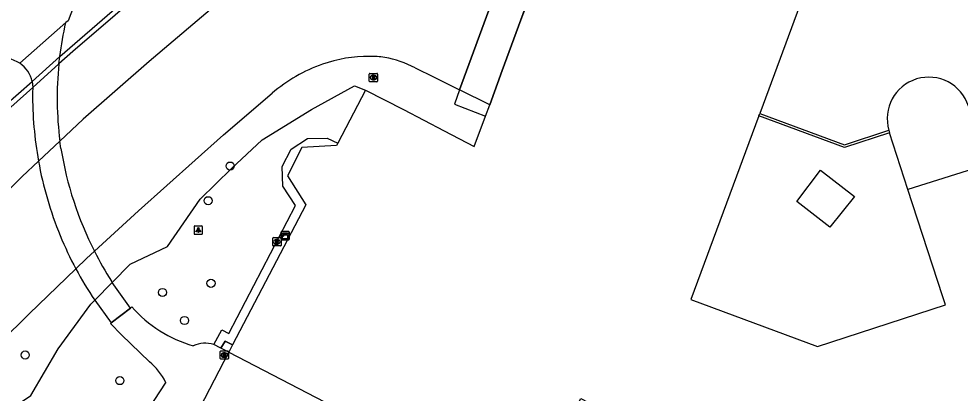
# Model space of a CAD drawing. Extents: x 161087 to 161922, y 382574 to 383873.
# Drawn here: x 161537.1 to 161650.7, y 382818.8 to 382864 of the extents above; entities that cross this region are included whole.
import ezdxf

# ---------------------------------------------------------------- set-up
doc = ezdxf.new("R2010")
doc.units = 0
for name, color, linetype in [('IMGEO_Boom', 7, 'Continuous'), ('IMGEO_Dek', 7, 'Continuous'), ('IMGEO_Groenvoorziening', 7, 'Continuous'), ('IMGEO_Kast', 7, 'Continuous'), ('IMGEO_Lichtpunt', 7, 'Continuous'), ('IMGEO_Meer_plas_ven_vijver', 7, 'Continuous'), ('IMGEO_Muur', 7, 'Continuous'), ('IMGEO_Pand', 7, 'Continuous'), ('IMGEO_Pand_overbouw', 7, 'Continuous'), ('IMGEO_Rioolput', 7, 'Continuous'), ('IMGEO_Voetpad_gesloten', 7, 'Continuous'), ('IMGEO_Voetpad_open', 7, 'Continuous'), ('IMGEO_Waterloop', 7, 'Continuous')]:
    doc.layers.add(name, color=color, linetype=linetype)

msp = doc.modelspace()

# ---------------------------------------------------------------- linework, layer by layer
at = {"layer": 'IMGEO_Boom'}
for centre in [(161562.61, 382846.22), (161559.95, 382842.04), (161560.29, 382832.08), (161554.45, 382830.98), (161557.1, 382827.6), (161537.89, 382823.43), (161549.3, 382820.35)]:
    msp.add_circle(centre, 0.489, dxfattribs=at)
at = {"layer": 'IMGEO_Dek'}
for points in [[(161542.77, 382863.52), (161537.24, 382858.61)], [(161541.95, 382858.53), (161542.05, 382859.43)], [(161538.73, 382856.41), (161538.82, 382855.7), (161538.78, 382855.07)], [(161542.19, 382848.32), (161542.07, 382849.23)], [(161546.28, 382830.04), (161548.27, 382827.32), (161550.57, 382829.08), (161548.39, 382832.19), (161548.29, 382832.33)]]:
    msp.add_lwpolyline(points, dxfattribs=at)
for centre, radius, start, end in [((161582.27, 382854.49), 40.53, 167.1237, 172.9994), ((161535.19, 382855.62), 3.63, 12.5229, 55.5024), ((161582.49, 382854.4), 40.75, 174.1894, 187.2896), ((161583.38, 382854.74), 44.6, 179.5764, 190.2313), ((161583.63, 382854.97), 41.96, 189.1112, 206.9657), ((161583.26, 382854.71), 44.48, 190.2211, 202.2876), ((161582.25, 382854.31), 43.39, 202.3052, 208.1698), ((161583.24, 382854.74), 41.51, 206.9324, 212.6669), ((161582.89, 382854.68), 44.13, 208.1905, 213.9326)]:
    msp.add_arc(centre, radius, start, end, dxfattribs=at)
at = {"layer": 'IMGEO_Groenvoorziening'}
msp.add_lwpolyline([(161520.91, 382804.24), (161528.27, 382812.28), (161531.75, 382813.94), (161538.56, 382818.56), (161541.88, 382824.2), (161545.81, 382829.56), (161546.28, 382830.04), (161548.39, 382832.19), (161550.56, 382834.39), (161555.05, 382836.51), (161559, 382842.21), (161562.78, 382845.94), (161566.47, 382849.37), (161572.42, 382853.03), (161577.6, 382855.91), (161578.94, 382855.38)], dxfattribs=at)
at = {"layer": 'IMGEO_Kast'}
for p, q in [((161568.74, 382837.39), (161568.74, 382838.23)), ((161568.74, 382838.23), (161568.74, 382837.39)), ((161568.81, 382838.32), (161569.65, 382838.32)), ((161569.65, 382838.32), (161568.81, 382838.32)), ((161569.74, 382838.24), (161569.74, 382837.4)), ((161569.74, 382837.4), (161569.74, 382838.24)), ((161569.66, 382837.32), (161568.82, 382837.32)), ((161568.82, 382837.32), (161569.66, 382837.32))]:
    msp.add_line(p, q, dxfattribs=at)
for points in [[(161568.93, 382838.11), (161569.53, 382838.11), (161569.53, 382838.02), (161568.93, 382838.02), (161568.93, 382838.11)], [(161568.93, 382837.93), (161569.53, 382837.93), (161569.53, 382837.45), (161568.93, 382837.45), (161568.93, 382837.93)]]:
    msp.add_lwpolyline(points, dxfattribs=at)
msp.add_circle((161569.02, 382837.78), 0.0377, dxfattribs=at)
for centre, start, end in [((161568.82, 382838.24), 92.4484, 184.2845), ((161568.82, 382838.24), 92.4484, 184.2845), ((161569.66, 382838.24), 2.4484, 94.2845), ((161569.66, 382838.24), 2.4484, 94.2845), ((161568.82, 382837.4), 182.4484, 274.2845), ((161568.82, 382837.4), 182.4484, 274.2845), ((161569.66, 382837.4), 272.4484, 4.2845), ((161569.66, 382837.4), 272.4484, 4.2845)]:
    msp.add_arc(centre, 0.0779, start, end, dxfattribs=at)
at = {"layer": 'IMGEO_Lichtpunt'}
for p, q in [((161558.26, 382838.9), (161558.26, 382838.09)), ((161558.26, 382838.9), (161558.26, 382838.09)), ((161559.16, 382838.99), (161558.35, 382838.99)), ((161559.16, 382838.99), (161558.35, 382838.99)), ((161558.35, 382838), (161559.16, 382838)), ((161558.35, 382838), (161559.16, 382838)), ((161559.26, 382838.09), (161559.26, 382838.9)), ((161559.26, 382838.09), (161559.26, 382838.9))]:
    msp.add_line(p, q, dxfattribs=at)
for points in [[(161558.63, 382838.56), (161558.67, 382838.53), (161558.48, 382838.27), (161558.45, 382838.3), (161558.63, 382838.56)], [(161558.73, 382838.51), (161558.78, 382838.51), (161558.78, 382838.19), (161558.73, 382838.19), (161558.73, 382838.51)], [(161558.84, 382838.53), (161558.88, 382838.56), (161559.07, 382838.3), (161559.03, 382838.27), (161558.84, 382838.53)]]:
    msp.add_lwpolyline(points, dxfattribs=at)
msp.add_circle((161558.76, 382838.7), 0.0994, dxfattribs=at)
for centre, start, end in [((161558.35, 382838.9), 90, 180), ((161558.35, 382838.9), 90, 180), ((161558.35, 382838.09), 180, 270), ((161558.35, 382838.09), 180, 270), ((161559.16, 382838.9), 0, 90), ((161559.16, 382838.9), 0, 90), ((161559.16, 382838.09), 270, 0), ((161559.16, 382838.09), 270, 360)]:
    msp.add_arc(centre, 0.0946, start, end, dxfattribs=at)
at = {"layer": 'IMGEO_Meer_plas_ven_vijver'}
for points in [[(161593.91, 382853.6), (161590.28, 382855.4)], [(161634.95, 382838.87), (161630.97, 382841.94), (161633.8, 382845.73), (161637.89, 382842.53), (161634.95, 382838.87)]]:
    msp.add_lwpolyline(points, dxfattribs=at)
at = {"layer": 'IMGEO_Muur'}
for points in [[(161568.23, 382880.51), (161559.25, 382873.45), (161543.62, 382860.04), (161541.95, 382858.53), (161538.82, 382855.7), (161536.16, 382853.31), (161527.94, 382845.58), (161518.93, 382836.73), (161512.04, 382829.68), (161505.41, 382822.65), (161507.24, 382821.01)], [(161512.99, 382832.09), (161513.29, 382831.88), (161515.22, 382833.83), (161516.63, 382835.25), (161518.45, 382837.08), (161520.98, 382839.63), (161530.92, 382849.28), (161535.45, 382853.54), (161538.73, 382856.41), (161542.05, 382859.43), (161548.96, 382865.42), (161558.88, 382873.91), (161558.71, 382874.19)], [(161642.15, 382850.24), (161636.71, 382848.46), (161626.38, 382852.28)], [(161626.48, 382852.56), (161636.72, 382848.78), (161642.05, 382850.53)], [(161642.05, 382850.53), (161642.15, 382850.24)], [(161561.47, 382824.26), (161562.01, 382825.12), (161562.9, 382824.65)], [(161562.44, 382823.78), (161561.47, 382824.26)]]:
    msp.add_lwpolyline(points, dxfattribs=at)
at = {"layer": 'IMGEO_Pand'}
for points in [[(161633.58, 382872.23), (161604.77, 382882.9), (161599.99, 382870.02), (161597.65, 382863.84), (161595.43, 382857.75), (161593.91, 382853.6)], [(161633.58, 382872.23), (161633.74, 382872.17), (161626.48, 382852.56)], [(161578.94, 382855.38), (161575.6, 382848.98)], [(161578.94, 382855.38), (161583.5, 382853.06), (161588.4, 382850.48), (161592.03, 382848.57), (161593.4, 382852.25), (161593.91, 382853.6)], [(161626.38, 382852.28), (161618.17, 382830.12), (161633.43, 382824.45), (161648.88, 382829.47), (161648.51, 382830.59), (161644.34, 382843.41)], [(161626.38, 382852.28), (161626.48, 382852.56)], [(161575.6, 382848.98), (161575.45, 382848.69), (161571.27, 382848.44), (161569.53, 382845.06), (161571.72, 382841.55), (161562.9, 382824.65)], [(161653.83, 382846.39), (161653.68, 382846.34), (161644.34, 382843.41)], [(161562.9, 382824.65), (161562.44, 382823.78)], [(161562.44, 382823.78), (161598.15, 382805.24), (161604.92, 382818.18), (161607.43, 382816.87)]]:
    msp.add_lwpolyline(points, dxfattribs=at)
at = {"layer": 'IMGEO_Pand_overbouw'}
msp.add_lwpolyline([(161597.65, 382863.84), (161598.1, 382865.06), (161599.48, 382868.65), (161599.99, 382870.02), (161604.77, 382882.9), (161633.58, 382872.23), (161635.01, 382876.08), (161602.29, 382888.1), (161590.28, 382855.4), (161589.65, 382853.69), (161593.4, 382852.25), (161593.91, 382853.6), (161595.43, 382857.75)], close=True, dxfattribs=at)
at = {"layer": 'IMGEO_Rioolput'}
for p, q in [((161579.39, 382856.47), (161579.39, 382857.32)), ((161579.46, 382857.39), (161580.31, 382857.39)), ((161580.39, 382857.32), (161580.39, 382856.47)), ((161580.31, 382856.39), (161579.46, 382856.39)), ((161579.9, 382856.61), (161579.87, 382856.61)), ((161579.88, 382857.17), (161579.9, 382857.17)), ((161567.74, 382836.66), (161567.74, 382837.51)), ((161567.82, 382837.59), (161568.67, 382837.59)), ((161568.23, 382837.37), (161568.25, 382837.37)), ((161568.74, 382837.51), (161568.74, 382836.66)), ((161568.67, 382836.59), (161567.82, 382836.59)), ((161568.25, 382836.81), (161568.23, 382836.81)), ((161561.41, 382823.01), (161561.41, 382823.86)), ((161561.48, 382823.94), (161562.33, 382823.94)), ((161561.89, 382823.71), (161561.92, 382823.71)), ((161562.41, 382823.86), (161562.41, 382823.01)), ((161562.33, 382822.93), (161561.48, 382822.93)), ((161561.92, 382823.16), (161561.89, 382823.16))]:
    msp.add_line(p, q, dxfattribs=at)
for points in [[(161579.39, 382856.47), (161579.39, 382857.32)], [(161579.46, 382857.39), (161580.31, 382857.39)], [(161580.39, 382857.32), (161580.39, 382856.47)], [(161580.31, 382856.39), (161579.46, 382856.39)], [(161579.98, 382857.09), (161579.72, 382857.09), (161579.72, 382856.69)], [(161579.72, 382856.69), (161579.85, 382856.69), (161579.85, 382856.85), (161579.86, 382856.85)], [(161579.9, 382857.01), (161579.85, 382857.01), (161579.85, 382856.93)], [(161579.85, 382856.93), (161579.9, 382856.93)], [(161579.91, 382856.82), (161579.98, 382856.69), (161580.12, 382856.69), (161580.05, 382856.82)], [(161567.74, 382836.66), (161567.74, 382837.51)], [(161567.82, 382837.59), (161568.67, 382837.59)], [(161568.33, 382837.28), (161568.08, 382837.29), (161568.08, 382836.89)], [(161568.08, 382836.89), (161568.2, 382836.89), (161568.2, 382837.05), (161568.21, 382837.05)], [(161568.26, 382837.21), (161568.2, 382837.21), (161568.2, 382837.12)], [(161568.2, 382837.12), (161568.25, 382837.12)], [(161568.26, 382837.02), (161568.33, 382836.89), (161568.47, 382836.89), (161568.41, 382837.01)], [(161568.74, 382837.51), (161568.74, 382836.66)], [(161568.67, 382836.59), (161567.82, 382836.59)], [(161561.41, 382823.01), (161561.41, 382823.86)], [(161561.48, 382823.94), (161562.33, 382823.94)], [(161561.99, 382823.63), (161561.74, 382823.63), (161561.74, 382823.23)], [(161561.74, 382823.23), (161561.87, 382823.23), (161561.87, 382823.4), (161561.88, 382823.4)], [(161561.92, 382823.55), (161561.87, 382823.55), (161561.87, 382823.47)], [(161561.87, 382823.47), (161561.92, 382823.47)], [(161561.92, 382823.37), (161562, 382823.23), (161562.13, 382823.23), (161562.07, 382823.36)], [(161562.41, 382823.86), (161562.41, 382823.01)], [(161562.33, 382822.93), (161561.48, 382822.93)]]:
    msp.add_lwpolyline(points, dxfattribs=at)
for centre, radius, start, end in [((161579.46, 382857.32), 0.0765, 91.552, 178.448), ((161579.46, 382857.32), 0.0765, 91.552, 178.448), ((161580.31, 382857.32), 0.0765, 1.552, 88.448), ((161580.31, 382857.32), 0.0765, 1.552, 88.448), ((161579.46, 382856.47), 0.0765, 181.552, 268.448), ((161579.46, 382856.47), 0.0765, 181.552, 268.448), ((161579.86, 382856.8), 0.0533, 26.0293, 88.6989), ((161579.91, 382856.91), 0.0964, 77.0061, 93.1865), ((161579.88, 382857.12), 0.19, 274.7715, 282.9687), ((161579.92, 382856.97), 0.0378, 276.6634, 79.6772), ((161579.98, 382856.98), 0.109, 350.3612, 89.416), ((161579.97, 382856.98), 0.112, 277.5842, 350.9817), ((161579.96, 382856.76), 0.108, 29.5134, 73.7905), ((161580.31, 382856.47), 0.0765, 271.552, 358.448), ((161580.31, 382856.47), 0.0765, 271.552, 358.448), ((161567.82, 382837.51), 0.0765, 91.552, 178.448), ((161567.82, 382837.51), 0.0765, 91.552, 178.448), ((161568.21, 382837), 0.0533, 26.0293, 88.6989), ((161568.24, 382837.31), 0.19, 274.7715, 282.9687), ((161568.26, 382837.11), 0.0964, 77.0061, 93.1865), ((161568.28, 382837.17), 0.0378, 276.6634, 79.6772), ((161568.33, 382837.18), 0.109, 350.3612, 89.416), ((161568.33, 382837.17), 0.112, 277.5842, 350.9817), ((161568.31, 382836.96), 0.108, 29.5134, 73.7905), ((161568.67, 382837.51), 0.0765, 1.552, 88.448), ((161568.67, 382837.51), 0.0765, 1.552, 88.448), ((161567.82, 382836.66), 0.0765, 181.552, 268.448), ((161567.82, 382836.66), 0.0765, 181.552, 268.448), ((161568.67, 382836.66), 0.0765, 271.552, 358.448), ((161568.67, 382836.66), 0.0765, 271.552, 358.448), ((161561.48, 382823.86), 0.0765, 91.552, 178.448), ((161561.48, 382823.86), 0.0765, 91.552, 178.448), ((161561.88, 382823.34), 0.0533, 26.0293, 88.6989), ((161561.93, 382823.46), 0.0964, 77.0061, 93.1865), ((161561.9, 382823.66), 0.19, 274.7715, 282.9687), ((161561.94, 382823.51), 0.0378, 276.6634, 79.6772), ((161561.99, 382823.52), 0.109, 350.3612, 89.416), ((161561.99, 382823.52), 0.112, 277.5842, 350.9817), ((161561.98, 382823.31), 0.108, 29.5134, 73.7905), ((161562.33, 382823.86), 0.0765, 1.552, 88.448), ((161562.33, 382823.86), 0.0765, 1.552, 88.448), ((161561.48, 382823.01), 0.0765, 181.552, 268.448), ((161561.48, 382823.01), 0.0765, 181.552, 268.448), ((161562.33, 382823.01), 0.0765, 271.552, 358.448), ((161562.33, 382823.01), 0.0765, 271.552, 358.448)]:
    msp.add_arc(centre, radius, start, end, dxfattribs=at)
for centre, major_axis, ratio, start_param, end_param in [((161579.87, 382856.89), (-0.387, 0.002), 0.722429, 4.712389, 7.853982), ((161579.9, 382856.89), (-0.39, 0.002), 0.717154, 1.570796, 4.712389), ((161568.23, 382837.09), (-0.387, 0.002), 0.722429, 4.712389, 7.853982), ((161568.25, 382837.09), (-0.39, 0.002), 0.717154, 1.570796, 4.712389), ((161561.89, 382823.43), (-0.387, 0.002), 0.722429, 4.712389, 7.853982), ((161561.92, 382823.43), (-0.39, 0.002), 0.717154, 1.570796, 4.712389)]:
    msp.add_ellipse(centre, major_axis=major_axis, ratio=ratio, start_param=start_param, end_param=end_param, dxfattribs=at)
at = {"layer": 'IMGEO_Voetpad_gesloten'}
for points in [[(161543.93, 382865.93), (161543.05, 382863.73), (161542.77, 382863.52), (161537.24, 382858.61)], [(161542.77, 382863.52), (161537.24, 382858.61)], [(161541.95, 382858.53), (161542.05, 382859.43)], [(161538.73, 382856.41), (161538.82, 382855.7), (161538.78, 382855.07)], [(161542.19, 382848.32), (161542.07, 382849.23)], [(161546.28, 382830.04), (161548.27, 382827.32), (161550.57, 382829.08), (161548.39, 382832.19), (161548.29, 382832.33)], [(161550.73, 382829.24), (161550.57, 382829.08), (161548.27, 382827.32), (161548.18, 382827.25), (161549.5, 382825.87), (161552.88, 382822.62)], [(161561.47, 382824.26), (161560.62, 382824.7)], [(161559, 382817.1), (161562.44, 382823.78)], [(161562.44, 382823.78), (161561.47, 382824.26)], [(161554.83, 382820.16), (161544.21, 382803.9)]]:
    msp.add_lwpolyline(points, dxfattribs=at)
for centre, radius, start, end in [((161582.27, 382854.49), 40.53, 167.1237, 172.9994), ((161530.63, 382845.87), 14.36, 62.5684, 87.1238), ((161535.19, 382855.62), 3.63, 12.5229, 55.5024), ((161582.49, 382854.4), 40.75, 174.1894, 187.2896), ((161583.38, 382854.74), 44.6, 179.5764, 190.2313), ((161583.63, 382854.97), 41.96, 189.1112, 206.9657), ((161583.26, 382854.71), 44.48, 190.2211, 202.2876), ((161582.25, 382854.31), 43.39, 202.3052, 208.1698), ((161583.24, 382854.74), 41.51, 206.9324, 212.6669), ((161582.89, 382854.68), 44.13, 208.1905, 213.9326), ((161562.53, 382839.66), 15.74, 221.456, 253.8924), ((161559.6, 382821.59), 3.27, 71.7564, 116.0477), ((161548.11, 382816.82), 7.5, 26.4416, 50.6045)]:
    msp.add_arc(centre, radius, start, end, dxfattribs=at)
at = {"layer": 'IMGEO_Voetpad_open'}
for points in [[(161560.62, 382824.7), (161561.6, 382826.47), (161562.46, 382826.03), (161570.5, 382841.46), (161568.95, 382843.79), (161568.88, 382846.15), (161569.96, 382848.25), (161571.95, 382849.54), (161574.32, 382849.6), (161575.6, 382848.98)], [(161644.34, 382843.41), (161642.15, 382850.24)], [(161562.9, 382824.65), (161562.01, 382825.12), (161561.47, 382824.26)]]:
    msp.add_lwpolyline(points, dxfattribs=at)
msp.add_arc((161646.87, 382851.93), 5.01, 17.7713, 196.2568, dxfattribs=at)
at = {"layer": 'IMGEO_Waterloop'}
for points in [[(161598.5, 382893.6), (161586.4, 382885.42), (161575.38, 382877.22), (161561.52, 382866.17), (161552.84, 382858.82), (161544.89, 382851.87), (161542.07, 382849.23), (161539.49, 382846.82), (161537.52, 382844.98), (161523.2, 382830.9), (161515.38, 382823.25), (161512.28, 382822.95)], [(161590.28, 382855.4), (161602.29, 382888.1), (161635.01, 382876.08), (161633.58, 382872.23)], [(161584.91, 382858.05), (161587.2, 382856.92), (161590.28, 382855.4)], [(161519.17, 382807.27), (161522.81, 382812.2), (161523.43, 382814.04), (161525.4, 382815.79), (161531.35, 382821.54), (161538.35, 382828.39), (161544, 382833.83), (161545.29, 382835.07), (161546.23, 382835.94), (161551.54, 382840.84), (161561.79, 382850), (161567.67, 382855)]]:
    msp.add_lwpolyline(points, dxfattribs=at)
for centre, radius, start, end in [((161579.73, 382841.06), 18.43, 108.9548, 130.8498), ((161579.26, 382843.08), 16.37, 89.4997, 109.7168), ((161579.28, 382843.34), 16.11, 82.9586, 89.541), ((161579.3, 382847.83), 11.66, 61.2662, 80.3855)]:
    msp.add_arc(centre, radius, start, end, dxfattribs=at)

doc.saveas('drawing.dxf')
